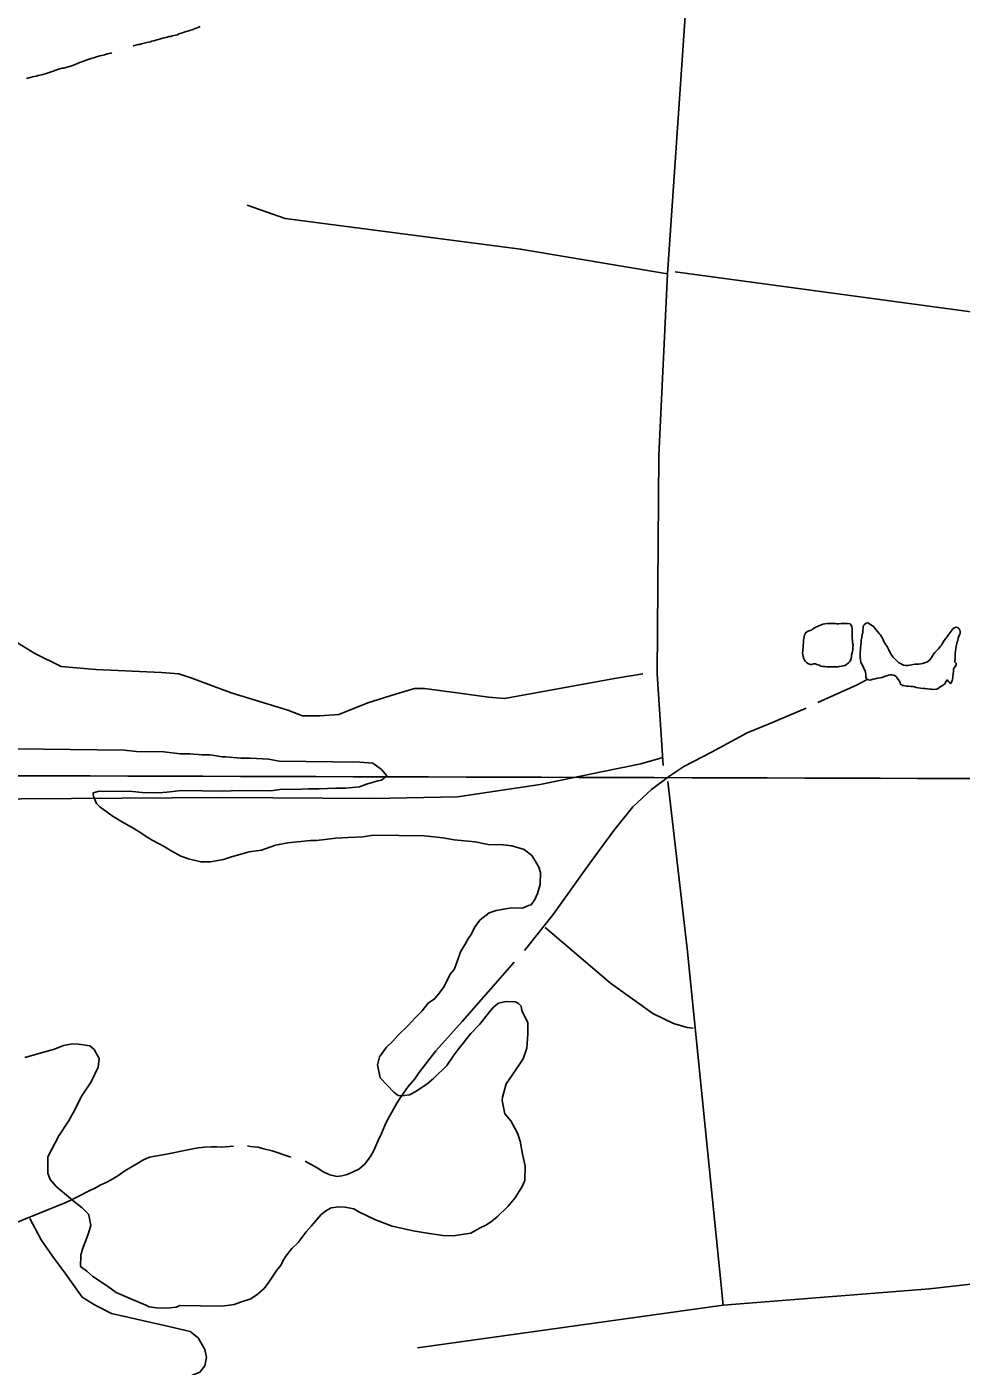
# Model space of a CAD drawing. Extents: x 3161564 to 3199464, y 849354 to 874788.
# Drawn here: x 3171463 to 3173493, y 865645 to 868553 of the extents above; entities that cross this region are included whole.
import ezdxf

# ---------------------------------------------------------------- set-up
doc = ezdxf.new("R2010")
doc.units = 0
for name, color, linetype in [('V-GRID-MAJR', 7, 'Continuous'), ('V-SITE-VEGE', 7, 'Continuous'), ('V-TOPO-SHOR', 7, 'Continuous')]:
    doc.layers.add(name, color=color, linetype=linetype)

msp = doc.modelspace()

# ---------------------------------------------------------------- linework, layer by layer
at = {"layer": 'V-GRID-MAJR'}
msp.add_spline([(3165799.846, 866945.01), (3171028.623, 866928.659), (3176257.404, 866913.068), (3181486.186, 866898.238), (3186714.971, 866884.169), (3191943.758, 866870.86), (3197172.5470000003, 866858.311), (3197172.548, 866858.311)], degree=3, dxfattribs=at)
at = {"layer": 'V-SITE-VEGE'}
for points in [[(3171440.995000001, 866985.6449999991), (3171674.897000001, 866982.5219999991), (3171701.495000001, 866980.2649999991), (3171760.444000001, 866979.4789999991), (3171796.526000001, 866975.1919999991), (3171817.442000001, 866974.915999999), (3171844.040000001, 866972.6569999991), (3171861.157000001, 866972.427999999), (3171887.728000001, 866968.2679999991), (3171895.334000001, 866968.167999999), (3171927.637000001, 866965.832999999), (3171948.5530000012, 866965.5539999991), (3171988.463000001, 866963.118999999), (3172011.230000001, 866959.010999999), (3172186.181000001, 866956.6739999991), (3172214.681000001, 866954.3929999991), (3172233.518000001, 866940.8269999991), (3172244.751000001, 866927.3629999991), (3172240.897000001, 866923.6109999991)], [(3172240.897000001, 866923.6109999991), (3172233.2150000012, 866918.0079999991), (3172225.582000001, 866916.207999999), (3172200.760000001, 866908.930999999), (3172185.470000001, 866903.4299999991), (3172154.994000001, 866900.032999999), (3172134.075000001, 866900.310999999), (3172097.920000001, 866898.8919999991), (3172075.099000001, 866899.1969999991), (3172042.747000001, 866897.7289999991), (3172018.025000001, 866898.0589999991), (3171993.253000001, 866894.584999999)], [(3171993.253000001, 866894.584999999), (3171924.794000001, 866895.498999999), (3171888.639000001, 866894.0789999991), (3171799.260000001, 866895.2729999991), (3171766.883000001, 866891.8999999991), (3171749.744000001, 866890.226999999), (3171713.613000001, 866890.709999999), (3171692.719000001, 866892.890999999), (3171620.457000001, 866893.8559999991), (3171607.094000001, 866890.2309999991), (3171607.043000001, 866886.427999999), (3171608.870000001, 866880.697999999), (3171614.397000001, 866867.309999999), (3171621.901000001, 866859.6009999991), (3171648.271000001, 866840.2289999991), (3171667.135000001, 866828.5659999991), (3171691.679000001, 866814.9239999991), (3171704.888000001, 866807.1419999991), (3171725.628000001, 866793.5489999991), (3171735.059000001, 866787.7179999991), (3171761.505000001, 866774.0499999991), (3171776.591000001, 866764.3409999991), (3171797.358000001, 866752.650999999), (3171814.395000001, 866746.716999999), (3171840.941000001, 866740.6569999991), (3171861.859000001, 866740.3749999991), (3171890.462000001, 866745.7019999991), (3171907.653000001, 866751.177999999), (3171945.838000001, 866762.079999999), (3171972.511000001, 866765.525999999), (3172003.089000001, 866776.5299999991), (3172029.787000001, 866781.8799999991), (3172079.306000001, 866786.927999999), (3172092.618000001, 866786.7459999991), (3172134.530000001, 866791.893999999), (3172161.179000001, 866793.4409999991), (3172193.531000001, 866794.910999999), (3172216.403000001, 866798.408999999), (3172326.696000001, 866796.9339999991), (3172366.581000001, 866792.5989999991), (3172391.251000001, 866788.4659999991), (3172436.837000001, 866784.052999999), (3172465.2860000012, 866777.9679999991), (3172497.614000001, 866777.535999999), (3172516.605000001, 866775.378999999), (3172543.126000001, 866767.4189999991), (3172560.063000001, 866753.876999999), (3172567.518000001, 866742.3649999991), (3172574.946000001, 866728.952999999), (3172578.598000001, 866717.4929999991), (3172578.241000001, 866690.8709999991), (3172572.284000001, 866671.930999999), (3172566.400000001, 866658.6939999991), (3172558.642000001, 866647.3849999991), (3172552.912000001, 866645.560999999), (3172539.524000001, 866640.032999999), (3172514.8030000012, 866640.3649999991), (3172503.367000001, 866638.6159999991), (3172482.399000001, 866635.0909999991), (3172467.111000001, 866629.587999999), (3172447.890000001, 866614.6299999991), (3172436.276000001, 866599.5689999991), (3172428.443000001, 866582.555999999), (3172422.634000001, 866575.0249999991), (3172414.850000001, 866561.8159999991), (3172405.114000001, 866544.827999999), (3172397.202000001, 866522.108999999), (3172391.296000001, 866506.971999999), (3172383.563000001, 866497.5659999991), (3172367.943000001, 866467.3439999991), (3172356.328000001, 866452.282999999), (3172348.595000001, 866442.8759999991), (3172335.158000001, 866433.545999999), (3172321.619000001, 866416.608999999), (3172308.129000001, 866403.474999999), (3172290.760000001, 866384.687999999), (3172269.563000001, 866364.0489999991), (3172257.975000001, 866350.8879999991), (3172244.485000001, 866337.7559999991), (3172228.994000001, 866317.040999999), (3172224.961000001, 866299.976999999), (3172230.2860000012, 866271.376999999), (3172260.306000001, 866240.5439999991), (3172269.712000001, 866232.810999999), (3172277.319000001, 866232.707999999), (3172294.458000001, 866234.383999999), (3172307.873000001, 866241.8119999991), (3172332.821000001, 866258.5929999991), (3172346.285000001, 866269.827999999), (3172375.190000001, 866297.971999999), (3172388.781000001, 866318.7139999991), (3172402.320000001, 866335.648999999), (3172427.474000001, 866367.6469999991), (3172446.770000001, 866388.3089999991), (3172468.043000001, 866414.6549999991), (3172477.703000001, 866425.9369999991), (3172487.312000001, 866433.415999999), (3172504.479000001, 866436.9899999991), (3172523.494000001, 866436.7359999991), (3172531.051000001, 866432.832999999), (3172536.679000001, 866427.0489999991)], [(3172536.679000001, 866427.0489999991), (3172538.455000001, 866417.5179999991), (3172551.4110000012, 866390.7179999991), (3172551.081000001, 866365.9959999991), (3172548.773000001, 866335.5959999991), (3172540.861000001, 866312.876999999), (3172517.559000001, 866277.0519999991), (3172503.993000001, 866258.211999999), (3172496.004000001, 866229.7899999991), (3172495.906000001, 866222.185999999), (3172501.228000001, 866193.5809999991), (3172514.338000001, 866178.1909999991), (3172529.194000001, 866151.3659999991), (3172534.670000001, 866134.1749999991), (3172539.995000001, 866105.574999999), (3172545.369000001, 866080.7729999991), (3172544.939000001, 866048.447999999), (3172539.055000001, 866035.2139999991), (3172523.513000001, 866010.694999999), (3172508.044000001, 865991.881999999), (3172484.920000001, 865969.3659999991), (3172473.384000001, 865960.010999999), (3172461.872000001, 865952.555999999), (3172446.557000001, 865945.1549999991), (3172427.390000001, 865933.998999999), (3172389.281000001, 865928.8019999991), (3172366.462000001, 865929.108999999), (3172328.502000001, 865935.317999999), (3172301.931000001, 865939.4779999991), (3172256.421000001, 865949.5929999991), (3172220.466000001, 865963.3879999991), (3172182.662000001, 865981.010999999), (3172173.231000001, 865986.8439999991), (3172154.265000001, 865990.898999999), (3172140.955000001, 865991.0769999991), (3172123.817000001, 865989.405999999), (3172114.230000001, 865983.8289999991), (3172102.694000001, 865974.471999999), (3172081.446000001, 865950.028999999), (3172069.856000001, 865936.8709999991), (3172052.438000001, 865914.278999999), (3172038.950000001, 865901.1449999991), (3172025.408000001, 865884.207999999), (3172019.578000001, 865874.7769999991), (3172015.648000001, 865865.319999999), (3172005.985000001, 865854.0349999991), (3171988.516000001, 865827.6429999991), (3171978.831000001, 865814.457999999), (3171963.438000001, 865801.3479999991), (3171950.001000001, 865792.0199999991), (3171927.080000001, 865784.714999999), (3171913.692000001, 865779.1889999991), (3171898.455000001, 865777.4909999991), (3171885.116000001, 865775.768999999), (3171795.740000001, 865776.9609999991), (3171788.082000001, 865773.2579999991), (3171767.139000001, 865771.635999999), (3171744.320000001, 865771.9409999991), (3171729.132000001, 865774.045999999), (3171721.575000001, 865777.949999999), (3171683.747000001, 865793.6719999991), (3171657.276000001, 865805.437999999), (3171638.439000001, 865819.001999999), (3171606.390000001, 865840.3529999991), (3171593.229000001, 865851.939999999), (3171580.046000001, 865861.6249999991), (3171580.376000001, 865886.346999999), (3171584.3570000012, 865899.606999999), (3171596.201000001, 865931.782999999), (3171602.156000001, 865950.7229999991), (3171598.6070000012, 865969.7899999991), (3171596.783000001, 865975.520999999), (3171583.649000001, 865989.010999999), (3171566.712000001, 866002.5499999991), (3171540.368000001, 866023.822999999), (3171527.210000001, 866035.4099999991), (3171514.101000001, 866050.802999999), (3171508.573000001, 866064.1889999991), (3171509.056000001, 866100.319999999), (3171532.486000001, 866145.653999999), (3171553.836000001, 866177.702999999), (3171567.478000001, 866202.2459999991), (3171581.169000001, 866230.594999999), (3171592.807000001, 866247.555999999), (3171602.5190000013, 866262.6419999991), (3171618.164000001, 866294.768999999), (3171620.318000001, 866313.7579999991), (3171609.163000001, 866332.9249999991), (3171599.756000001, 866340.662999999), (3171575.088000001, 866344.792999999), (3171561.774000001, 866344.971999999), (3171542.707000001, 866341.4199999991), (3171523.589000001, 866334.067999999), (3171496.865000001, 866326.817999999), (3171458.680000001, 866315.9169999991)]]:
    msp.add_lwpolyline(points, dxfattribs=at)
at = {"layer": 'V-TOPO-SHOR'}
for p, q in [((3172854.4942791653, 868017.1725608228), (3172933.907000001, 869166.560999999)), ((3174137.6116521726, 865895.9445304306), (3173423.512834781, 865813.3435478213))]:
    msp.add_line(p, q, dxfattribs=at)
for points in [[(3171694.449219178, 868511.6222151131), (3171694.677000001, 868511.6839999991), (3171699.854000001, 868513.209999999), (3171704.616000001, 868514.5389999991), (3171707.714000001, 868515.0839999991), (3171712.259000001, 868516.0049999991), (3171721.166000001, 868518.6799999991), (3171727.576000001, 868520.1749999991), (3171731.502000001, 868520.905999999), (3171734.611000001, 868521.861999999), (3171738.961000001, 868523.2019999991), (3171745.166000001, 868524.702999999), (3171748.480000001, 868525.6529999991), (3171753.250000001, 868527.393999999), (3171758.208000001, 868528.3069999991), (3171767.729000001, 868530.9659999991), (3171771.659000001, 868531.903999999), (3171775.169000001, 868532.437999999), (3171779.716000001, 868533.361999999), (3171785.921000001, 868534.8609999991), (3171790.271000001, 868536.199999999), (3171793.188000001, 868537.7769999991), (3171803.137000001, 868541.0439999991), (3171808.728000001, 868542.763999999), (3171812.865000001, 868543.6959999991), (3171816.8030000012, 868545.045999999), (3171822.192000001, 868546.7699999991), (3171828.626000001, 868549.2949999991), (3171836.724000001, 868552.604999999), (3171839.432000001, 868553.9809999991)], [(3171462.675000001, 868441.180999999), (3171470.740000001, 868443.0489999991), (3171475.713000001, 868444.5789999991), (3171483.772000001, 868446.243999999), (3171488.1240000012, 868447.5839999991), (3171494.950000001, 868449.2749999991), (3171498.046000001, 868449.819999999), (3171502.6070000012, 868451.359999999), (3171509.435000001, 868453.0519999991), (3171515.659000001, 868455.3759999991), (3171522.706000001, 868457.6799999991), (3171527.8940000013, 868459.6159999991), (3171535.150000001, 868462.1199999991), (3171540.112000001, 868463.2399999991), (3171543.211000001, 868463.7849999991), (3171548.177000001, 868465.1079999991), (3171563.089000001, 868469.4929999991), (3171566.202000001, 868470.653999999), (3171571.393000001, 868472.795999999), (3171574.7150000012, 868474.157999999), (3171580.118000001, 868476.5009999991), (3171586.338000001, 868478.6209999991), (3171596.084000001, 868482.0959999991), (3171602.920000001, 868484.199999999), (3171608.315000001, 868486.1309999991), (3171612.253000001, 868487.4789999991), (3171621.361000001, 868489.939999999), (3171626.327000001, 868491.2649999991), (3171631.709000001, 868492.7869999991), (3171638.531000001, 868494.273999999), (3171645.363000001, 868496.1699999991), (3171647.960579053, 868496.836166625)], [(3171941.7770190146, 868166.3970955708), (3172023.889990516, 868137.1838268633), (3172535.516966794, 868070.86181142), (3172854.4942791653, 868017.1725608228), (3172835.5451318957, 867622.3986593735), (3172832.3869406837, 867148.6699776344), (3172845.0197055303, 866949.703931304)], [(3174206.8898956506, 867897.0199478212), (3173631.3475652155, 867918.3363304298), (3172871.063252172, 868021.3655130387)], [(3173285.168000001, 867143.942999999), (3173285.541000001, 867147.8779999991), (3173284.023000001, 867155.231999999), (3173282.137000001, 867158.9389999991), (3173280.527000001, 867162.354999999), (3173277.830000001, 867167.484999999), (3173276.214000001, 867170.618999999), (3173274.885000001, 867174.028999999), (3173274.148000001, 867178.550999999), (3173273.159000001, 867184.4879999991), (3173272.974000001, 867188.714999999), (3173273.048000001, 867191.8089999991), (3173273.400000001, 867194.8999999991), (3173274.095000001, 867200.5129999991), (3173274.1780000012, 867204.170999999), (3173274.336000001, 867210.9249999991), (3173275.055000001, 867217.6669999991), (3173275.424000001, 867221.3189999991), (3173276.057000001, 867224.400999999), (3173276.712000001, 867228.3269999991), (3173277.699000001, 867234.4999999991), (3173278.623000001, 867237.856999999), (3173279.002000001, 867242.0709999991), (3173279.421000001, 867247.9739999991), (3173279.774000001, 867251.0619999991), (3173281.252000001, 867254.1259999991), (3173283.556000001, 867256.324999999), (3173286.417000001, 867258.2279999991), (3173289.819000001, 867259.2769999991), (3173293.432000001, 867257.219999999), (3173296.481000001, 867255.180999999), (3173299.813000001, 867253.1309999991), (3173302.850000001, 867250.5279999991), (3173307.221000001, 867244.792999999), (3173310.500000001, 867240.493999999), (3173314.348000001, 867236.4639999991), (3173316.822000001, 867233.8709999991), (3173318.995000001, 867230.442999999), (3173321.424000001, 867225.881999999), (3173323.034000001, 867222.4639999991), (3173324.363000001, 867219.055999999), (3173327.052000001, 867213.6429999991), (3173329.526000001, 867211.0499999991), (3173331.711000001, 867208.184999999), (3173333.321000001, 867204.7669999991), (3173334.382000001, 867201.927999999), (3173336.802000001, 867197.084999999), (3173339.4990000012, 867191.954999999), (3173341.672000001, 867188.523999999), (3173344.964000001, 867184.7889999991), (3173347.431000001, 867181.9149999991), (3173351.2860000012, 867178.165999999), (3173354.317000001, 867175.2799999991), (3173357.352000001, 867172.6749999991), (3173360.696000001, 867171.187999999), (3173364.309000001, 867169.135999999), (3173367.373000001, 867167.6549999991), (3173371.293000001, 867166.7189999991), (3173376.927000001, 867166.8709999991), (3173380.599000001, 867167.3479999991), (3173385.407000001, 867168.363999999), (3173392.194000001, 867169.6129999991), (3173395.289000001, 867169.540999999), (3173400.362000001, 867169.702999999), (3173405.167000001, 867170.435999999), (3173408.562000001, 867171.2019999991), (3173412.810000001, 867172.229999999), (3173417.639000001, 867174.089999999), (3173421.061000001, 867175.979999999), (3173424.504000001, 867178.7159999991), (3173428.000000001, 867183.702999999), (3173430.6440000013, 867188.427999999), (3173432.677000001, 867191.1969999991), (3173435.297000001, 867194.7949999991), (3173438.182000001, 867197.8259999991), (3173441.062000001, 867200.574999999), (3173443.089000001, 867203.060999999), (3173447.718000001, 867208.3039999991), (3173450.034000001, 867211.064999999), (3173451.507000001, 867213.8479999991), (3173453.555000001, 867217.177999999), (3173455.609000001, 867220.790999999), (3173458.509000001, 867224.3829999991), (3173460.544000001, 867227.1519999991), (3173462.867000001, 867230.194999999), (3173466.363000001, 867235.1819999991), (3173468.4110000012, 867238.513999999), (3173470.444000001, 867241.280999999), (3173472.7690000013, 867244.3239999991), (3173475.360000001, 867246.797999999), (3173478.221000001, 867248.702999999), (3173481.903000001, 867249.7429999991), (3173486.106000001, 867248.800999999), (3173488.299000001, 867246.2159999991), (3173489.358000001, 867243.3759999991), (3173490.132000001, 867240.260999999), (3173490.621000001, 867237.1519999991), (3173489.706000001, 867234.0759999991), (3173487.650000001, 867230.462999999), (3173485.852000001, 867225.7179999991), (3173484.895000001, 867220.9539999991)], [(3173172.034000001, 867170.5059999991), (3173175.969000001, 867170.1329999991), (3173179.319000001, 867168.9289999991), (3173183.788000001, 867167.417999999), (3173187.401000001, 867165.3629999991), (3173191.603000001, 867164.420999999), (3173195.824000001, 867164.322999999), (3173200.883000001, 867163.9239999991), (3173204.534000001, 867163.5569999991), (3173208.487000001, 867164.0279999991), (3173211.583000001, 867163.9569999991), (3173214.6780000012, 867163.8849999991), (3173220.025000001, 867163.7599999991), (3173224.816000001, 867163.9299999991), (3173227.931000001, 867164.7019999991), (3173233.010000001, 867165.1479999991), (3173236.694000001, 867166.1889999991), (3173240.0900000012, 867166.954999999), (3173242.936000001, 867168.295999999), (3173247.532000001, 867172.1299999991), (3173249.834000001, 867174.329999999), (3173252.165000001, 867177.653999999), (3173253.676000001, 867182.123999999), (3173254.0360000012, 867185.4929999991), (3173254.403000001, 867189.1469999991), (3173255.927000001, 867194.1789999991), (3173256.916000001, 867200.3489999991), (3173257.328000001, 867205.9709999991), (3173257.7150000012, 867210.4689999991), (3173256.711000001, 867215.8409999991), (3173256.254000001, 867220.3559999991), (3173255.542000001, 867226.0049999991), (3173255.396000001, 867231.9189999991), (3173255.488000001, 867235.859999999), (3173255.566000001, 867239.236999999), (3173255.640000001, 867242.332999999), (3173255.441000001, 867245.996999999), (3173254.708000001, 867250.8019999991), (3173253.662000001, 867254.2039999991), (3173251.188000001, 867256.795999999), (3173245.023000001, 867258.0639999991), (3173238.826000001, 867257.9289999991), (3173235.443000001, 867257.7239999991), (3173231.496000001, 867257.535999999), (3173226.700000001, 867257.082999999), (3173221.909000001, 867256.912999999), (3173218.825000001, 867257.547999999), (3173214.041000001, 867257.658999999), (3173209.540000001, 867257.7629999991), (3173206.162000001, 867257.8429999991), (3173201.372000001, 867257.672999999), (3173196.576000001, 867257.219999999), (3173192.048000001, 867256.197999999), (3173186.649000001, 867254.072999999), (3173183.514000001, 867252.4569999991), (3173180.384000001, 867251.1209999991), (3173176.694000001, 867249.797999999), (3173173.271000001, 867247.907999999), (3173169.835000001, 867245.452999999), (3173167.250000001, 867243.260999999), (3173164.135000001, 867242.488999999), (3173160.451000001, 867241.4489999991), (3173154.7490000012, 867238.4829999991), (3173153.559000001, 867235.6959999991), (3173152.361000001, 867232.6259999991), (3173151.446000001, 867229.5499999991), (3173150.778000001, 867225.060999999), (3173150.129000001, 867221.4149999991), (3173150.006000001, 867216.069999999), (3173149.613000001, 867211.2919999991), (3173149.187000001, 867205.106999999), (3173148.829000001, 867201.7379999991), (3173148.456000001, 867197.8039999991), (3173148.081000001, 867193.8699999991), (3173148.841000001, 867190.1909999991), (3173149.312000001, 867186.238999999), (3173150.602000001, 867181.140999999), (3173152.224000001, 867178.287999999), (3173154.403000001, 867175.140999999), (3173157.447000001, 867172.8159999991), (3173161.047000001, 867170.1989999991), (3173164.961000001, 867168.981999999), (3173168.061000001, 867169.1909999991), (3173172.034000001, 867170.5059999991)], [(3172800.8050285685, 867148.6699776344), (3172743.9575867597, 867139.1954039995), (3172500.776863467, 867094.9807270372), (3172466.0367601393, 867098.1389182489), (3172418.663891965, 867104.4553006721), (3172327.076346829, 867117.0880655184), (3172304.9690083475, 867117.0880655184), (3172263.9125225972, 867104.4553006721), (3172203.906889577, 867085.5061534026), (3172140.743065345, 867060.2406237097), (3172099.6865795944, 867057.0824324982), (3172061.788285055, 867057.0824324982), (3172030.206372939, 867069.7151973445), (3171907.0369156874, 867107.6134918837), (3171821.765752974, 867139.1954039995), (3171793.34203207, 867148.6699776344), (3171755.4437375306, 867151.8281688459), (3171613.325133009, 867158.1445512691), (3171537.5285439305, 867164.4609336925), (3171480.6811021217, 867192.8846545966), (3171423.8336603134, 867227.6247579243)], [(3173484.895000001, 867220.9539999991), (3173483.980000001, 867217.8779999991), (3173483.062000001, 867214.8019999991), (3173482.147000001, 867211.7259999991), (3173481.506000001, 867208.3629999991), (3173480.543000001, 867203.3169999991), (3173480.418000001, 867197.969999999), (3173479.759000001, 867193.760999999), (3173479.646000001, 867188.9789999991), (3173479.556000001, 867185.0389999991), (3173479.196000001, 867181.667999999), (3173478.811000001, 867177.1719999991), (3173479.0190000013, 867174.069999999), (3173481.768000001, 867171.189999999), (3173481.688000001, 867167.814999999), (3173479.935000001, 867165.0399999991), (3173477.606000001, 867161.7139999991), (3173476.134000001, 867158.932999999), (3173475.485000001, 867155.2869999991), (3173475.315000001, 867147.971999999), (3173474.379000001, 867144.0519999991), (3173474.295000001, 867140.3919999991), (3173473.660000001, 867137.309999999), (3173472.736000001, 867133.952999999), (3173471.526000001, 867130.319999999), (3173469.779000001, 867127.827999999), (3173467.293000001, 867129.854999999), (3173465.093000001, 867132.158999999), (3173462.351000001, 867135.3209999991), (3173459.758000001, 867132.846999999), (3173458.261000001, 867128.939999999), (3173456.225000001, 867126.172999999), (3173452.219000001, 867123.4489999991), (3173448.797000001, 867121.5589999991), (3173446.213000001, 867119.3649999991), (3173442.489000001, 867116.6349999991), (3173439.634000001, 867115.0129999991), (3173432.581000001, 867114.332999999), (3173428.092000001, 867114.998999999), (3173424.721000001, 867115.359999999), (3173418.542000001, 867116.0659999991), (3173414.327000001, 867116.4469999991), (3173410.401000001, 867117.099999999), (3173403.936000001, 867117.5319999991), (3173399.440000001, 867117.9199999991), (3173394.400000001, 867119.162999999), (3173390.763000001, 867120.089999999), (3173387.398000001, 867120.7309999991), (3173384.027000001, 867121.091999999), (3173378.969000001, 867121.4909999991), (3173373.916000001, 867122.170999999), (3173368.026000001, 867123.153999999), (3173364.938000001, 867123.5059999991), (3173361.057000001, 867126.131999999), (3173359.721000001, 867129.258999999), (3173358.386000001, 867132.388999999), (3173356.481000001, 867135.2479999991), (3173353.760000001, 867139.253999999), (3173351.849000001, 867141.8319999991), (3173349.086000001, 867144.1479999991), (3173346.031000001, 867145.9069999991), (3173341.541000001, 867146.574999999), (3173338.152000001, 867146.091999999), (3173334.760000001, 867145.6059999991), (3173330.781000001, 867144.008999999), (3173327.386000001, 867143.2449999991), (3173324.539000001, 867141.903999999), (3173320.279000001, 867140.3119999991), (3173316.318000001, 867139.560999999), (3173310.672000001, 867138.8459999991), (3173305.861000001, 867137.8319999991), (3173301.333000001, 867136.809999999), (3173297.085000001, 867135.783999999), (3173293.970000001, 867135.0099999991), (3173290.319000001, 867135.378999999), (3173287.550000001, 867137.4119999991), (3173285.088000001, 867140.567999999), (3173285.168000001, 867143.942999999)], [(3173287.073000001, 867135.243999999), (3173266.812000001, 867124.3929999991), (3173181.423000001, 867086.488999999)], [(3173155.599000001, 867074.1869999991), (3173075.697000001, 867040.1039999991), (3173027.859000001, 867020.809999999), (3172950.140000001, 866978.7779999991), (3172890.041000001, 866947.263999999), (3172859.565000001, 866927.3039999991), (3172819.774000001, 866897.4239999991), (3172779.537000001, 866859.5249999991), (3172738.071000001, 866808.4909999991), (3172682.067000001, 866732.1249999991), (3172606.016000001, 866625.8159999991), (3172544.181000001, 866547.8729999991)], [(3171888.0877684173, 866880.2237246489), (3172215.5844869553, 866878.2744956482), (3172398.550104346, 866881.827226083), (3172577.962991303, 866908.4727043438), (3172714.743113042, 866936.8945478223), (3172796.455913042, 866952.8818347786), (3172844.4177739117, 866967.0927565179)], [(3172975.8687999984, 865777.8162434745), (3172897.7087304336, 866552.3114782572), (3172855.075965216, 866914.689982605)], [(3170864.833815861, 866807.5853267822), (3170902.7321104, 866873.9073422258), (3171888.0877684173, 866880.2237246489)], [(3172588.621182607, 866597.6087913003), (3172730.730399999, 866476.8159565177), (3172823.1013913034, 866411.0904434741), (3172867.510521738, 866389.7740608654), (3172897.7087304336, 866380.8922347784), (3172910.143286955, 866379.1158695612)], [(3172521.348000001, 866522.6029999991), (3172408.968000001, 866393.7059999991), (3172351.288000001, 866330.2769999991), (3172314.242000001, 866282.4319999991), (3172305.513000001, 866269.3409999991), (3172291.564000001, 866252.550999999), (3172276.448000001, 866230.7849999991), (3172267.038000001, 866216.655999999), (3172255.6610000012, 866197.175999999), (3172247.264000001, 866181.442999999), (3172240.502000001, 866167.907999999), (3172233.391000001, 866150.8289999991), (3172225.496000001, 866133.898999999), (3172217.001000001, 866113.8239999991), (3172210.412000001, 866102.260999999), (3172197.221000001, 866084.006999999), (3172184.468000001, 866073.3759999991), (3172173.5530000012, 866068.101999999), (3172159.057000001, 866061.724999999), (3172147.135000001, 866058.5789999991), (3172136.320000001, 866057.6449999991), (3172121.263000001, 866061.153999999), (3172108.101000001, 866066.854999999), (3172093.564000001, 866075.7499999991), (3172067.454000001, 866090.834999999)], [(3171911.951000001, 866123.1399999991), (3171884.910000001, 866120.7379999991), (3171875.456000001, 866121.7479999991), (3171863.479000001, 866121.8949999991), (3171849.242000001, 866120.907999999), (3171835.512000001, 866119.2529999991), (3171823.4820000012, 866117.030999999), (3171762.525000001, 866105.2819999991), (3171741.771000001, 866101.5499999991), (3171729.343000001, 866099.204999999), (3171715.116000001, 866093.0859999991), (3171701.896000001, 866084.9679999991), (3171688.547000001, 866076.984999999), (3171676.272000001, 866069.898999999), (3171660.873000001, 866058.670999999), (3171646.332000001, 866050.319999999), (3171635.135000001, 866044.3929999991), (3171624.082000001, 866038.856999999), (3171612.089000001, 866032.552999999), (3171595.845000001, 866024.6379999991), (3171580.5190000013, 866016.5689999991), (3171574.937000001, 866014.1969999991), (3171561.483000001, 866007.4019999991), (3171547.649000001, 866001.138999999), (3171528.101000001, 865992.6419999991), (3171510.029000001, 865985.4269999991), (3171490.508000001, 865977.979999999), (3171474.687000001, 865971.2399999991), (3171464.185000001, 865966.8759999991), (3171354.811000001, 865922.155999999)], [(3172036.584000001, 866099.317999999), (3171996.226000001, 866113.0229999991), (3171978.034000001, 866117.5269999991), (3171965.212000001, 866120.8509999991), (3171948.9280000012, 866122.5439999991), (3171942.766000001, 866123.608999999)], [(3171803.46775652, 865617.9433739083), (3171838.9950608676, 865632.1542956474), (3171849.6532521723, 865646.3652173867), (3171853.205982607, 865664.1288695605), (3171849.6532521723, 865681.8925217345), (3171835.442330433, 865706.761634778), (3171817.678678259, 865720.9725565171), (3171771.493182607, 865731.6307478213), (3171647.1476173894, 865760.0525912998), (3171611.620313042, 865777.8162434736), (3171583.1984695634, 865795.5798956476), (3171547.671165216, 865845.3181217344), (3171519.2493217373, 865884.3981565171), (3171494.3802086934, 865919.9254608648), (3171469.5110956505, 865966.110956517)], [(3173423.512834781, 865813.3435478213), (3172975.8687999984, 865777.8162434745), (3172311.508208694, 865685.4452521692)]]:
    msp.add_lwpolyline(points, dxfattribs=at)

doc.saveas('drawing.dxf')
